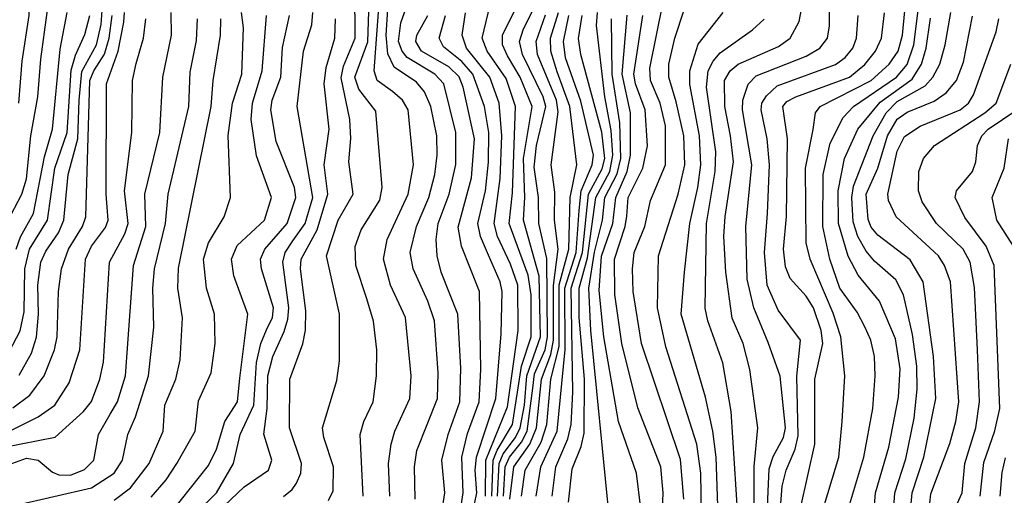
# Model space of a CAD drawing. Extents: x 997028 to 1115134, y 536408 to 618974.
# Tile 320 of 473: x 1029414 to 1032444, y 606237 to 607702. Entities that reach past the tile are written whole.
import ezdxf

# ---------------------------------------------------------------- set-up
doc = ezdxf.new("R2010")
doc.units = 0

msp = doc.modelspace()

# ---------------------------------------------------------------- linework, layer by layer
at = {"layer": '0CON10XD'}
for points in [[(1029411.2, 607445), (1029422, 607575), (1029443.5, 607715), (1029438.9, 607885), (1029448.3, 607978.3), (1029480.9, 608155), (1029485.4, 608405.4), (1029493.4, 608465), (1029561.5, 608645), (1029630.5, 608755), (1029675, 608843.8), (1029729.2, 608975), (1029734.9, 609015), (1029725, 609056.2), (1029711.6, 609081.6), (1029625, 609153.4), (1029545.5, 609195), (1029305, 609287.1)], [(1029375, 607076.8), (1029421.3, 607165), (1029435, 607211.9), (1029448.5, 607345), (1029469.6, 607465), (1029478.9, 607581.1), (1029498.9, 607725), (1029490.7, 607915), (1029525.3, 608145), (1029523.9, 608275), (1029538.6, 608455), (1029616.4, 608635), (1029682.1, 608725), (1029714.7, 608785.3), (1029780, 608995), (1029776.8, 609055), (1029765.9, 609085), (1029736.3, 609115), (1029682.8, 609152.8), (1029611.7, 609195), (1029462, 609252), (1029417, 609275), (1029401.7, 609295)], [(1031458.5, 606225), (1031447.8, 606347.8), (1031328, 606705), (1031302.6, 606865), (1031300, 606935), (1031305.2, 606985), (1031337.9, 607065), (1031355.7, 607145), (1031401.7, 607255), (1031401.4, 607375), (1031384.9, 607444.9), (1031356, 607515), (1031353.2, 607553.2), (1031395, 607756.7), (1031408.7, 607795), (1031449.2, 607865), (1031461.1, 607938.9)], [(1030713.9, 606185), (1030722.9, 606245), (1030713.7, 606345), (1030732.8, 606425), (1030768.3, 606525), (1030771.9, 606628.1), (1030763, 606795), (1030711.5, 606925), (1030699.4, 606975), (1030696.2, 607025), (1030702, 607075), (1030736.3, 607165), (1030756.4, 607256.4), (1030756.9, 607355), (1030719.5, 607505), (1030691.5, 607535), (1030606.2, 607586.2), (1030590.9, 607605), (1030579.9, 607635), (1030587.2, 607692.8), (1030662.1, 607905)], [(1031512.1, 606175), (1031510.9, 606305), (1031497.7, 606395), (1031403, 606695), (1031376.8, 606815), (1031379.8, 606975), (1031440.7, 607165), (1031460.9, 607255), (1031457.8, 607345), (1031435, 607449.1), (1031411.6, 607525), (1031411.9, 607565), (1031430.7, 607645), (1031515.7, 607905)], [(1030471.3, 606235), (1030461.9, 606425), (1030473.1, 606465), (1030501.9, 606525), (1030512.8, 606605), (1030513.1, 606685), (1030503.4, 606773.4), (1030482.8, 606842.8), (1030449, 606945), (1030446.8, 607003.2), (1030465.2, 607055), (1030523.1, 607146.9), (1030529.8, 607185), (1030510.6, 607420.6), (1030457.9, 607487.9), (1030445.4, 607525), (1030485.3, 607634.7), (1030494.1, 607885)], [(1031713.2, 606155), (1031721.2, 606318.8), (1031733.2, 606356.8), (1031764.6, 606415), (1031770.6, 606445), (1031755, 606604.2), (1031718.1, 606708.1), (1031673.8, 606815), (1031652.7, 606902.7), (1031649.4, 607065), (1031667.4, 607255), (1031638.2, 607425), (1031639.3, 607455), (1031656.6, 607503.4), (1031681, 607529), (1031835, 607590.2), (1031876.6, 607615), (1031900.5, 607645), (1031906.5, 607683.5), (1031906.6, 607865)], [(1030365, 606221.5), (1030378.6, 606251.4), (1030380.2, 606325), (1030350.3, 606415), (1030346.6, 606445), (1030390.6, 606590.6), (1030398.7, 606651.3), (1030398.8, 606795), (1030358.4, 606975), (1030394.2, 607085), (1030440.7, 607165), (1030427.1, 607265), (1030433.2, 607336.8), (1030430.5, 607395), (1030403.1, 607523.1), (1030411, 607559), (1030446.8, 607645), (1030446, 607795)], [(1030884.9, 606235), (1030890.1, 606335), (1030902.4, 606365), (1030940, 606415), (1030954.4, 606445), (1030967.4, 606515), (1030974.7, 606605.3), (1031017.3, 606725), (1031012.5, 606912.5), (1030964.4, 607085), (1030969, 607155), (1030964.8, 607275), (1030991.1, 607435), (1030954.2, 607525), (1030915, 607590.6), (1030899.6, 607625), (1030900, 607655), (1030973.9, 607805)], [(1030902.9, 606235), (1030908.4, 606325), (1030922, 606355), (1030959, 606401), (1030976.2, 606435), (1030993.2, 606566.8), (1030999, 606611), (1031031.5, 606685), (1031039.1, 606725), (1031036.5, 606966.5), (1031012.3, 607075), (1031011, 607155), (1030997.6, 607247.6), (1031004.9, 607315.1), (1031033.7, 607435), (1031025.3, 607465), (1030961.7, 607595), (1030952.5, 607635), (1030965, 607674.7), (1031030.8, 607805)], [(1031881.2, 606175), (1031934.8, 606355), (1031945.6, 606465), (1031953.8, 606605), (1031941.5, 606725), (1031918.2, 606798.2), (1031847.4, 606965), (1031834.8, 607015), (1031832.7, 607245), (1031855.7, 607364.3), (1031863.7, 607415), (1031877.8, 607435), (1032034.8, 607515), (1032090.2, 607565), (1032117.7, 607605), (1032131.6, 607655), (1032145.5, 607805.5)], [(1030553.6, 606235), (1030549, 606335), (1030557.5, 606395), (1030568.8, 606435), (1030615.2, 606535), (1030618.8, 606605), (1030601.2, 606785), (1030555.7, 606885), (1030534.3, 606965), (1030544.8, 607025), (1030609.8, 607165), (1030625.7, 607255.7), (1030610.2, 607425), (1030592.5, 607455), (1030561.4, 607481.4), (1030514.2, 607515), (1030505.2, 607545), (1030521.5, 607768.5)], [(1030867.1, 606235), (1030871.7, 606345), (1030883.8, 606376.2), (1030931.1, 606455), (1030958.2, 606635), (1030987.9, 606725), (1030988.6, 606855), (1030979.1, 606915), (1030920.3, 607075), (1030931, 607169), (1030940.5, 607435), (1030910.9, 607520.9), (1030852.7, 607605), (1030838, 607645), (1030868.8, 607775)], [(1029412.4, 606607.6), (1029450.3, 606675), (1029465.6, 606724.4), (1029472.2, 606795), (1029469.9, 606885), (1029479.6, 606955), (1029495, 606989.5), (1029534, 607046), (1029549.7, 607085), (1029563.1, 607225), (1029592.7, 607335), (1029597, 607455), (1029605, 607542.5), (1029650.7, 607625), (1029665, 607687.8), (1029668.8, 607745)], [(1030631.6, 606225), (1030629.4, 606325), (1030636.5, 606375), (1030700.2, 606535), (1030702.4, 606615), (1030690.4, 606775), (1030670.4, 606835), (1030624.8, 606935), (1030616.4, 606985), (1030635.2, 607065), (1030673.6, 607155), (1030691.7, 607225), (1030699.4, 607285), (1030697.7, 607345), (1030680, 607435), (1030659.8, 607479.8), (1030635, 607509.6), (1030566.3, 607556.3), (1030547.1, 607597.1), (1030542, 607655), (1030547, 607735)], [(1031674.9, 606165), (1031674.4, 606325.6), (1031686.4, 606445), (1031661.3, 606625), (1031640.4, 606705), (1031607.1, 606782.9), (1031587.3, 606925), (1031581.7, 607035), (1031585, 607096.2), (1031610.7, 607265), (1031602.2, 607345), (1031584.1, 607435), (1031583.8, 607515), (1031601, 607545), (1031625, 607565.5), (1031749.8, 607620.2), (1031785.9, 607645), (1031813.4, 607696.6), (1031822.2, 607745)], [(1029260.5, 606365), (1029523.3, 606416.7), (1029611.1, 606495), (1029635, 606526.4), (1029661.2, 606595), (1029672.4, 606647.6), (1029690.4, 606955), (1029737.8, 607042.2), (1029748, 607075), (1029737.3, 607175), (1029759.8, 607355), (1029761.4, 607515), (1029772.8, 607567.2), (1029795.7, 607645), (1029802.4, 607705)], [(1029332.9, 606315), (1029435, 606351.8), (1029470.8, 606345), (1029515, 606308.4), (1029535, 606300.2), (1029570.4, 606299.6), (1029613.3, 606316.7), (1029642.3, 606345), (1029656.9, 606425), (1029693, 606487), (1029715.6, 606525), (1029740, 606605), (1029764.8, 606945), (1029802.4, 607065), (1029799.8, 607165), (1029845.9, 607355), (1029855.2, 607525), (1029881.6, 607655), (1029880.4, 607725)], [(1029346.6, 606615), (1029416.2, 606743.8), (1029428.1, 606801.9), (1029430.4, 606935), (1029444.4, 606995), (1029500.1, 607085), (1029522.7, 607245), (1029560.8, 607355), (1029572.9, 607547.1), (1029586.4, 607593.6), (1029615, 607656.4), (1029630.5, 607715)], [(1029391.1, 606438.9), (1029471.1, 606478.9), (1029522.9, 606515), (1029566.1, 606583.9), (1029599.4, 606685), (1029616.6, 606965), (1029635, 607004.2), (1029678.2, 607061.8), (1029686.2, 607085), (1029680.5, 607165), (1029681.8, 607505), (1029717.4, 607605), (1029734.9, 607695.1), (1029736.9, 607725)], [(1029393.6, 606506.4), (1029445, 606545.7), (1029489.6, 606605), (1029521.4, 606685), (1029529.2, 606725), (1029534.1, 606865), (1029543.1, 606935), (1029564.5, 606995), (1029607.6, 607065), (1029618, 607095), (1029630.5, 607515), (1029642, 607545), (1029675, 607596), (1029689.9, 607645), (1029698.9, 607715)], [(1029402.9, 606995), (1029416.5, 607033.5), (1029456.7, 607105), (1029490.3, 607279.7), (1029514.8, 607365), (1029538.7, 607611.3), (1029560, 607725)], [(1029403.5, 606206.5), (1029635, 606260), (1029704.9, 606305.1), (1029730.7, 606345), (1029746.8, 606425), (1029771.1, 606478.9), (1029810.7, 606605), (1029827.3, 606755), (1029824.1, 606875), (1029829.3, 606935), (1029862.7, 607075), (1029871.1, 607165), (1029934.5, 607435), (1029939, 607541), (1029958.4, 607638.4), (1029961.7, 607705)], [(1029705, 606222.6), (1029755, 606260), (1029812.6, 606335), (1029856.2, 606435), (1029861.4, 606515), (1029894.8, 606595), (1029908.4, 606655), (1029915.7, 606784.3), (1029901.2, 606875), (1029903.2, 606936.8), (1030003.8, 607435), (1030009.4, 607515), (1030032.2, 607655), (1030033.1, 607705)], [(1029818.7, 606231.3), (1029865, 606284.7), (1029898.3, 606335), (1029954.7, 606435), (1029965, 606528.6), (1030003.2, 606615), (1030016.3, 606705), (1030014.2, 606795), (1029988.9, 606875), (1029980.4, 606965), (1029995.4, 607014.6), (1030044, 607095), (1030063.3, 607155), (1030055.7, 607345.7), (1030069.4, 607445), (1030097.9, 607535), (1030103.1, 607676.9), (1030097.3, 607725)], [(1029885, 606189.4), (1029995, 606328.9), (1030020.4, 606379.6), (1030045.1, 606464.9), (1030084.4, 606525), (1030091.5, 606598.5), (1030116.7, 606795), (1030073.1, 606913.1), (1030065.7, 606965), (1030083.1, 607006.9), (1030167.4, 607085), (1030188.9, 607155), (1030142.7, 607282.7), (1030126.7, 607395), (1030130.4, 607445), (1030160.7, 607545), (1030173.3, 607715)], [(1029957.3, 606182.7), (1030020.3, 606245), (1030072.2, 606335), (1030092.6, 606425), (1030134.4, 606515), (1030143.3, 606646.7), (1030155.9, 606705), (1030173.3, 606746.7), (1030192.2, 606785), (1030195.1, 606814.9), (1030158.3, 606935), (1030155.2, 606965), (1030168.4, 606995), (1030237.6, 607075), (1030264.5, 607155), (1030259.7, 607185), (1030203.1, 607326.9), (1030187.2, 607425), (1030191.7, 607455), (1030217.7, 607525), (1030223.5, 607616.5), (1030244.5, 607715)], [(1030001.8, 606165), (1030105, 606263), (1030180, 606315), (1030190.3, 606345), (1030166, 606426), (1030175.8, 606504.2), (1030178.4, 606605), (1030193.3, 606665), (1030228.6, 606741.4), (1030239.9, 606780.1), (1030242.3, 606815), (1030223.8, 606955), (1030231.2, 606985), (1030255, 607020.9), (1030292.8, 607075), (1030316, 607155), (1030268.3, 607435), (1030287.2, 607605), (1030313, 607687), (1030315.9, 607725)], [(1030226.5, 606233.5), (1030252.5, 606255), (1030265.9, 606275), (1030279.3, 606305), (1030281.4, 606335), (1030244.8, 606445), (1030245.7, 606595), (1030285.9, 606704.1), (1030294, 606746), (1030295.2, 606805), (1030278.8, 606935), (1030280.8, 606965), (1030329.3, 607055), (1030362.8, 607165), (1030351.1, 607255), (1030367, 607365), (1030351.2, 607505), (1030357.1, 607555), (1030384.5, 607645), (1030386.5, 607705)], [(1030766.7, 606165), (1030779.5, 606245), (1030774.9, 606355), (1030792.8, 606427.2), (1030828.8, 606525), (1030833.4, 606625), (1030829.8, 606865), (1030774.3, 607004.3), (1030763.3, 607063.3), (1030805.1, 607214.9), (1030813.8, 607335), (1030779.1, 607495), (1030766.3, 607526.3), (1030735, 607557), (1030650.4, 607605), (1030633.5, 607635), (1030636.8, 607655), (1030670, 607715)], [(1030806.9, 606175), (1030821.5, 606245), (1030816.3, 606315), (1030820.2, 606355), (1030879.1, 606535), (1030896.4, 606735), (1030899.4, 606865), (1030892.9, 606895), (1030857.3, 606977.3), (1030832.7, 607035), (1030824.3, 607075), (1030848.1, 607175), (1030857, 607263), (1030857.6, 607355), (1030844.4, 607435), (1030808.6, 607535), (1030775, 607573.2), (1030719, 607619), (1030705.6, 607645), (1030724.3, 607715)], [(1030847.8, 606235), (1030849.2, 606345), (1030915, 606509.6), (1030947.9, 606745), (1030946.8, 606885), (1030925, 606949.2), (1030884.6, 607035), (1030874, 607075), (1030893.4, 607213.4), (1030897.9, 607345), (1030890, 607445), (1030861.3, 607525), (1030789.1, 607615), (1030775.5, 607655), (1030786.1, 607723.9)], [(1030922.7, 606225), (1030934.6, 606325), (1030984.2, 606395), (1031004.9, 606445), (1031020.1, 606595), (1031048.9, 606671.1), (1031057.3, 606715), (1031056.6, 606883.4), (1031071.2, 606995), (1031060.6, 607085), (1031061, 607171), (1031049.8, 607255), (1031071.2, 607418.8), (1031066.3, 607455), (1031008, 607595), (1031003.2, 607635), (1031032.4, 607717.6)], [(1030958.4, 606235), (1030969.7, 606315), (1031019, 606401), (1031036.6, 606455), (1031049.1, 606595), (1031074, 606696), (1031074.8, 606885.2), (1031104, 606995), (1031108.4, 607155), (1031129.2, 607255), (1031107.3, 607435), (1031068.6, 607541.3), (1031048.6, 607605), (1031048.2, 607645), (1031072.1, 607725)], [(1031003.7, 606235), (1031018.3, 606325), (1031068, 606435), (1031093.2, 606686.8), (1031092.1, 606875), (1031126.6, 606985), (1031135.7, 607115), (1031142.2, 607175), (1031176.2, 607255), (1031180.2, 607285), (1031141, 607451), (1031094.3, 607585), (1031087.6, 607635), (1031104.2, 607715)], [(1031052.6, 606235), (1031064.2, 606325), (1031101.2, 606411.2), (1031111.1, 606455), (1031116.3, 606555), (1031111.8, 606875), (1031146.1, 606985), (1031165.2, 607165), (1031207.3, 607242.7), (1031214.6, 607275), (1031206.2, 607356.2), (1031140.7, 607595), (1031134.3, 607644.3), (1031145.3, 607715)], [(1031103.5, 606216.5), (1031115, 606318.6), (1031142.3, 606387.7), (1031151.4, 606428.6), (1031152.4, 606595), (1031136.1, 606785), (1031135.9, 606875), (1031161.6, 606968.4), (1031187.4, 607155), (1031230.8, 607235), (1031239.9, 607285), (1031235, 607361.1), (1031215.1, 607465), (1031189, 607685), (1031192.7, 607725)], [(1031225.9, 606195), (1031171.6, 606745), (1031165.7, 606875), (1031183.7, 606986.3), (1031207.7, 607085), (1031215.4, 607155), (1031252.9, 607227.1), (1031263.8, 607275), (1031261.4, 607385), (1031237.8, 607535), (1031235.6, 607705)], [(1031325.2, 606205.2), (1031312.7, 606305), (1031257.2, 606465), (1031211.5, 606725), (1031197.8, 606867.8), (1031205, 606973.8), (1031239.9, 607075), (1031248.6, 607155), (1031284.1, 607235), (1031294.4, 607285), (1031293.7, 607415), (1031268.3, 607535), (1031283.5, 607716.5)], [(1031391.9, 606165), (1031394.8, 606245), (1031386.9, 606325), (1031316.9, 606506.9), (1031267.1, 606705), (1031245.8, 606855.8), (1031245.1, 606965), (1031277.5, 607065), (1031282.5, 607097.5), (1031286.6, 607155), (1031332.4, 607245), (1031346.6, 607313.5), (1031339, 607425), (1031309.3, 607505), (1031304.7, 607535), (1031332, 607715)], [(1031563.8, 606175), (1031557.9, 606355), (1031547.9, 606435), (1031525, 606540), (1031449.6, 606795), (1031460.4, 606925), (1031476.2, 607075), (1031501.3, 607185), (1031510.6, 607255), (1031506, 607345), (1031477.1, 607502.9), (1031476.4, 607545), (1031502.5, 607627.5), (1031579.3, 607725)], [(1031624.2, 606175), (1031604.1, 606495), (1031578, 606645), (1031531.6, 606775), (1031524.1, 606814.1), (1031527.9, 607075), (1031554.7, 607235), (1031557.1, 607295), (1031527.7, 607495), (1031532.9, 607545), (1031548, 607575), (1031570.2, 607599.8), (1031669, 607671), (1031705.5, 607704.5)], [(1031742.7, 606027.3), (1031760.5, 606265), (1031772.8, 606315), (1031800.9, 606379.1), (1031809.7, 606420.3), (1031805.6, 606604.4), (1031816.9, 606715), (1031748, 606808), (1031714.6, 606884.6), (1031706.8, 606985), (1031715.4, 607105), (1031721.6, 607255), (1031714.6, 607335), (1031696.4, 607425), (1031698.4, 607445), (1031712.2, 607467.8), (1031745, 607498.2), (1031925, 607564.5), (1031955, 607586.1), (1031977.9, 607615), (1031989.8, 607645), (1031994.8, 607715)], [(1031818.5, 606201.5), (1031860.9, 606395), (1031861.3, 606595), (1031886.2, 606705), (1031880.4, 606745), (1031857.6, 606815), (1031835, 606850.6), (1031785.6, 606905.6), (1031770.9, 606940.9), (1031765.2, 606995), (1031774, 607096), (1031777.4, 607335), (1031762.6, 607435), (1031775, 607450.2), (1031803.3, 607465), (1031967.6, 607525), (1032015, 607564), (1032048.1, 607605), (1032066.8, 607645), (1032076.2, 607723.8)], [(1031950.9, 606149.1), (1032012.5, 606355), (1032039.4, 606505), (1032047.3, 606605), (1032044.8, 606664.8), (1032033.9, 606715), (1032015, 606756.5), (1031991.6, 606801.6), (1031937.8, 606875), (1031907.5, 606965), (1031885.8, 607065.8), (1031886.8, 607225), (1031908.1, 607321.9), (1031948.6, 607401.4), (1031980.2, 607435), (1032113, 607525), (1032145.5, 607564.5), (1032165.5, 607625), (1032178.9, 607731.1)], [(1032041, 606155), (1032047.6, 606245), (1032089.5, 606385), (1032119.1, 606539.1), (1032123.5, 606626.5), (1032109.5, 606719.5), (1032060, 606835), (1031995.1, 606915.1), (1031964, 606974), (1031933.7, 607075), (1031933, 607175), (1031952.7, 607275), (1031993.9, 607365), (1032062, 607448), (1032161.3, 607518.7), (1032189.2, 607565), (1032204.2, 607615), (1032217.2, 607707.2)], [(1032100.9, 606155), (1032107.4, 606245), (1032140.9, 606349.1), (1032166.8, 606475), (1032175.9, 606564.1), (1032175.1, 606635), (1032162.3, 606732.3), (1032134.1, 606855), (1032110.6, 606900.6), (1032045, 606958.1), (1032019, 606989), (1031994, 607034), (1031979.3, 607079.3), (1031974.9, 607155), (1031980.7, 607189.3), (1032040.4, 607345), (1032081, 607415), (1032115, 607449.9), (1032201.2, 607498.8), (1032224.8, 607525), (1032245.5, 607565), (1032262.9, 607625), (1032279.5, 607725)], [(1032150.3, 606135), (1032160.4, 606245), (1032196.6, 606355), (1032233.8, 606535), (1032226.4, 606665), (1032194.4, 606895), (1032155, 606962.6), (1032055, 607038.9), (1032035, 607063.1), (1032025, 607086.7), (1032019.2, 607165), (1032055.5, 607245.5), (1032084.9, 607345), (1032115, 607395.5), (1032145, 607417.5), (1032228.9, 607451.1), (1032265, 607476.7), (1032297.4, 607515), (1032318.5, 607571.5), (1032346.7, 607713.3)], [(1032209.1, 606155), (1032218.7, 606241.3), (1032276.9, 606396.9), (1032295.4, 606464.6), (1032304.1, 606525), (1032278.5, 606895), (1032260.7, 606945), (1032241.8, 606975), (1032111.9, 607095), (1032088.1, 607145), (1032086.1, 607165), (1032115, 607297.3), (1032137.2, 607342.8), (1032185.1, 607374.9), (1032308.8, 607425), (1032334.4, 607445), (1032349.2, 607470.8), (1032419.5, 607665), (1032428, 607705)], [(1032235, 606068), (1032314.8, 606245), (1032322.7, 606335), (1032356.6, 606445), (1032367.9, 606525), (1032362.3, 606685), (1032353.1, 606876.9), (1032339.7, 606955), (1032317.7, 606995), (1032236.2, 607075), (1032191.4, 607141.4), (1032180.2, 607175), (1032181.2, 607235), (1032195.3, 607275), (1032230, 607315), (1032384.4, 607415.6), (1032418.9, 607445), (1032465, 607565.4)], [(1032370.6, 606235), (1032381.4, 606338.6), (1032415.7, 606435.7), (1032430.2, 606505), (1032412.9, 606945), (1032388.7, 607005), (1032323.1, 607093.1), (1032293.1, 607155), (1032297.2, 607175), (1032346.7, 607235), (1032357, 607265), (1032362.4, 607315), (1032375.2, 607345), (1032394.7, 607365.3), (1032483.4, 607425)], [(1032473, 607005), (1032421, 607085), (1032406.8, 607155), (1032443.5, 607245), (1032457.6, 607335)], [(1032431.3, 606235), (1032437.6, 606307.6), (1032447.8, 606352.2)]]:
    msp.add_lwpolyline(points, dxfattribs=at)

doc.saveas('drawing.dxf')
